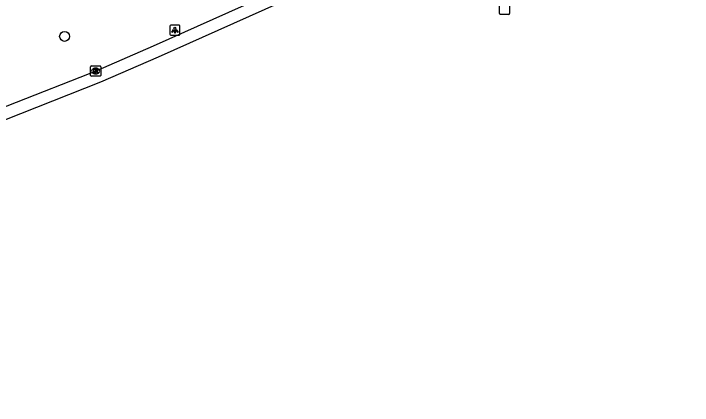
# Model space of a CAD drawing. Extents: x 158087 to 159494, y 382905 to 383981.
# Drawn here: x 159409.8 to 159476.7, y 382934.1 to 382972.7 of the extents above; entities that cross this region are included whole.
import ezdxf

# ---------------------------------------------------------------- set-up
doc = ezdxf.new("R2010")
doc.units = 0
for name, color, linetype in [('IMGEO_Boom', 7, 'Continuous'), ('IMGEO_Brandkraan', 7, 'Continuous'), ('IMGEO_Kolk', 7, 'Continuous'), ('IMGEO_Lichtpunt', 7, 'Continuous'), ('IMGEO_Rijbaan_lokaal_gesloten', 7, 'Continuous')]:
    doc.layers.add(name, color=color, linetype=linetype)

msp = doc.modelspace()

# ---------------------------------------------------------------- linework, layer by layer
at = {"layer": 'IMGEO_Boom'}
msp.add_circle((159414.787, 382970.473), 0.489, dxfattribs=at)
at = {"layer": 'IMGEO_Brandkraan'}
for p, q in [((159457.695, 382972.721), (159457.695, 382973.573)), ((159458.696, 382973.573), (159458.696, 382972.721)), ((159458.622, 382972.647), (159457.77, 382972.647))]:
    msp.add_line(p, q, dxfattribs=at)
for points in [[(159457.695, 382972.721), (159457.695, 382973.573)], [(159458.696, 382973.573), (159458.696, 382972.721)], [(159458.622, 382972.647), (159457.77, 382972.647)]]:
    msp.add_lwpolyline(points, dxfattribs=at)
for centre, start, end in [((159457.772, 382972.723), 181.55205, 268.44795), ((159457.772, 382972.723), 181.55205, 268.44795), ((159458.62, 382972.723), 271.55205, 358.44795), ((159458.62, 382972.723), 271.55205, 358.44795)]:
    msp.add_arc(centre, 0.0765, start, end, dxfattribs=at)
at = {"layer": 'IMGEO_Kolk'}
for p, q in [((159417.354, 382966.631), (159417.354, 382967.483)), ((159417.429, 382967.557), (159418.281, 382967.557)), ((159417.842, 382967.337), (159417.867, 382967.337)), ((159418.355, 382967.483), (159418.355, 382966.631)), ((159418.281, 382966.557), (159417.429, 382966.557)), ((159417.865, 382966.777), (159417.84, 382966.777))]:
    msp.add_line(p, q, dxfattribs=at)
for points in [[(159417.354, 382966.631), (159417.354, 382967.483)], [(159417.429, 382967.557), (159418.281, 382967.557)], [(159417.675, 382967.257), (159417.798, 382967.257), (159417.798, 382967.106), (159417.928, 382967.257), (159418.092, 382967.257), (159417.946, 382967.106), (159418.099, 382966.857), (159417.947, 382966.857), (159417.862, 382967.021), (159417.798, 382966.954), (159417.798, 382966.857), (159417.675, 382966.857), (159417.675, 382967.257)], [(159418.355, 382967.483), (159418.355, 382966.631)], [(159418.281, 382966.557), (159417.429, 382966.557)]]:
    msp.add_lwpolyline(points, dxfattribs=at)
for centre, start, end in [((159417.431, 382967.481), 91.55205, 178.44795), ((159417.431, 382967.481), 91.55205, 178.44795), ((159418.279, 382967.481), 1.55205, 88.44795), ((159418.279, 382967.481), 1.55205, 88.44795), ((159417.431, 382966.633), 181.55205, 268.44795), ((159417.431, 382966.633), 181.55205, 268.44795), ((159418.279, 382966.633), 271.55205, 358.44795), ((159418.279, 382966.633), 271.55205, 358.44795)]:
    msp.add_arc(centre, 0.0765, start, end, dxfattribs=at)
for centre, major_axis, ratio, start_param, end_param in [((159417.841, 382967.057), (-0.387, 0.002), 0.722429, 4.712389, 7.853982), ((159417.866, 382967.057), (-0.39, 0.002), 0.717154, 1.570796, 4.712389)]:
    msp.add_ellipse(centre, major_axis=major_axis, ratio=ratio, start_param=start_param, end_param=end_param, dxfattribs=at)
at = {"layer": 'IMGEO_Lichtpunt'}
for p, q in [((159425.173, 382971.486), (159425.173, 382970.679)), ((159425.173, 382971.486), (159425.173, 382970.679)), ((159426.075, 382971.581), (159425.267, 382971.581)), ((159426.075, 382971.581), (159425.267, 382971.581)), ((159426.169, 382970.679), (159426.169, 382971.486)), ((159426.169, 382970.679), (159426.169, 382971.486)), ((159425.267, 382970.585), (159426.075, 382970.585)), ((159425.267, 382970.585), (159426.075, 382970.585))]:
    msp.add_line(p, q, dxfattribs=at)
for points in [[(159425.547, 382971.15), (159425.586, 382971.122), (159425.398, 382970.86), (159425.36, 382970.887), (159425.547, 382971.15)], [(159425.649, 382971.102), (159425.696, 382971.102), (159425.696, 382970.78), (159425.649, 382970.78), (159425.649, 382971.102)], [(159425.759, 382971.122), (159425.797, 382971.149), (159425.984, 382970.887), (159425.945, 382970.859), (159425.759, 382971.122)]]:
    msp.add_lwpolyline(points, dxfattribs=at)
msp.add_circle((159425.672, 382971.284), 0.0994, dxfattribs=at)
for centre, start, end in [((159425.267, 382971.486), 90, 180), ((159425.267, 382971.486), 90, 180), ((159426.075, 382971.486), 0, 90), ((159426.075, 382971.486), 0, 90), ((159425.267, 382970.679), 180, 270), ((159425.267, 382970.679), 180, 270), ((159426.075, 382970.679), 270, 0), ((159426.075, 382970.679), 270, 360)]:
    msp.add_arc(centre, 0.0946, start, end, dxfattribs=at)
at = {"layer": 'IMGEO_Rijbaan_lokaal_gesloten'}
for points in [[(159476.256, 382992.87), (159476.728, 382991.767), (159450.924, 382980.675), (159438.895, 382975.083), (159424.023, 382968.422), (159418.313, 382965.948), (159400.947, 382959.092), (159380.495, 382949.322), (159350.042, 382935.493), (159345.91, 382934.105)], [(159460.099, 382985.944), (159459.115, 382985.511), (159454.315, 382983.447), (159450.431, 382981.769), (159442.632, 382978.174), (159438.401, 382976.175), (159423.539, 382969.52), (159417.855, 382967.056), (159417.223, 382966.786), (159402.779, 382961.146)]]:
    msp.add_lwpolyline(points, dxfattribs=at)

doc.saveas('drawing.dxf')
